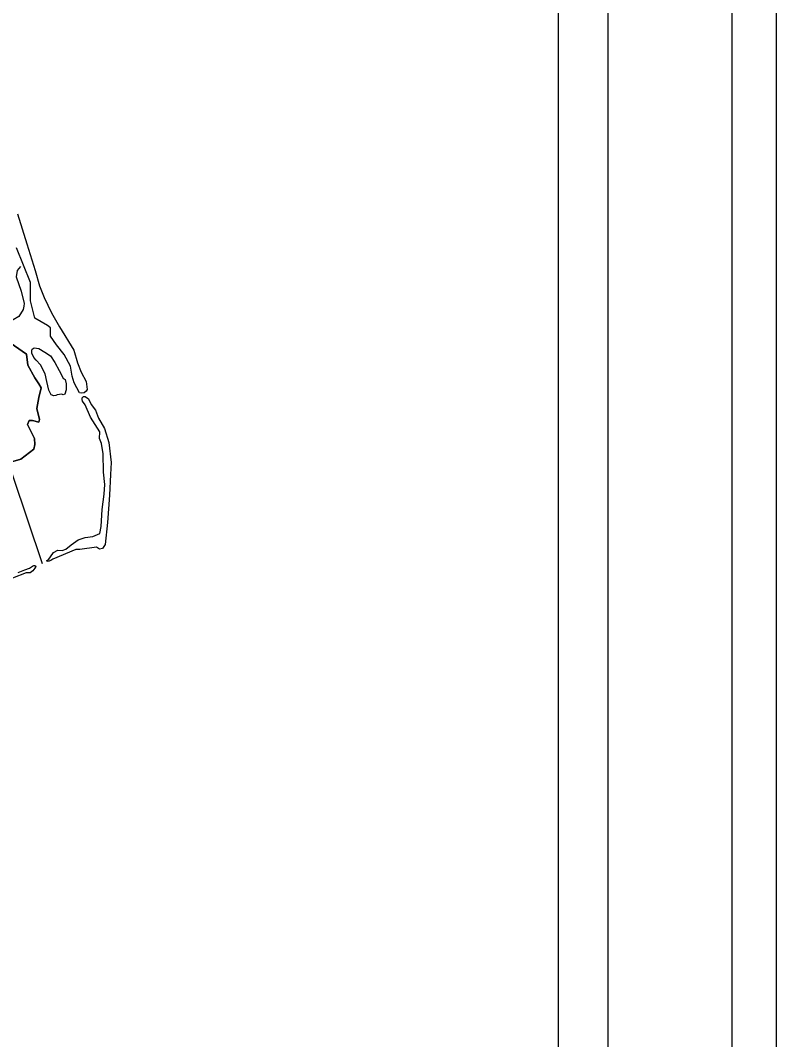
# Model space of a CAD drawing. Extents: x 925297 to 940193, y 663541 to 689899.
# Drawn here: x 938158 to 938769, y 687580 to 688403 of the extents above; entities that cross this region are included whole.
import ezdxf

# ---------------------------------------------------------------- set-up
doc = ezdxf.new("R2010")
doc.units = 0
for name, color, linetype in [('Old_Level_20', 7, 'Continuous'), ('Sheet Plot Border Inside CELL', 7, 'Continuous'), ('Sheet Plot Border Outside CELL', 7, 'Continuous'), ('Sheet Title CELL', 7, 'Continuous')]:
    doc.layers.add(name, color=color, linetype=linetype)

msp = doc.modelspace()

# ---------------------------------------------------------------- linework, layer by layer
at = {"layer": 'Old_Level_20'}
for points in [[(938155.69, 688246.97), (938163.13, 688222.86), (938169.88, 688201.22), (938173.52, 688188.91), (938177.17, 688179.49), (938183.12, 688167.02), (938189.64, 688155.88), (938201.24, 688136.79), (938204.13, 688126.67), (938207.25, 688119.11), (938211.27, 688111.66), (938211.91, 688105.09), (938211.09, 688103.68), (938209.49, 688102.35), (938207.63, 688102.29), (938205.73, 688102.45), (938201.36, 688110.48), (938199.86, 688115.98), (938198.6, 688124.03), (938193.51, 688133.43), (938187.22, 688141.33), (938182.5, 688148.35), (938182.41, 688155.01), (938179.87, 688156.97), (938169.61, 688162.77), (938166.32, 688176.74), (938166.12, 688191.54), (938154.8, 688219.58)], [(938158.2, 688204.46), (938155.39, 688201.19), (938154.61, 688196.12), (938158.55, 688184.58), (938161.11, 688174.51), (938160.7, 688172.61), (938160.18, 688169.9), (938156.71, 688164.2), (938152.13, 688161.46), (938144.86, 688157.62), (938138.13, 688152.97), (938132.46, 688147.87), (938129.85, 688144), (938124.62, 688138.48), (938119.4, 688131.75), (938117.2, 688126.86), (938114.22, 688118.32), (938113.49, 688107.36), (938112.99, 688093.36), (938111.86, 688080.77), (938110.7, 688074.27), (938110.51, 688072.64), (938113.64, 688072.19)], [(938151.95, 688046.82), (938158.3, 688048.9), (938168.95, 688056.79), (938169.78, 688060.8), (938169.35, 688065.61), (938163.74, 688076.75), (938165.26, 688080.07), (938167.82, 688080.12), (938172.92, 688078.82), (938173.37, 688080.96), (938171.21, 688089.75), (938173.03, 688098.58), (938174.96, 688106.56), (938173.06, 688109.73), (938169.81, 688114.56), (938163.95, 688124.66), (938162.99, 688133.79), (938147.09, 688144.76)], [(938147.09, 688144.76), (938162.99, 688133.79), (938163.95, 688124.66), (938169.81, 688114.56), (938173.06, 688109.73), (938174.96, 688106.56), (938173.03, 688098.58), (938171.21, 688089.75), (938173.37, 688080.96), (938172.92, 688078.82), (938167.82, 688080.12), (938165.26, 688080.07), (938163.74, 688076.75), (938169.35, 688065.61), (938169.78, 688060.8), (938168.95, 688056.79), (938158.3, 688048.9), (938151.95, 688046.82)], [(938169.27, 688138.76), (938172.88, 688138.22), (938177.73, 688135.26), (938182.34, 688132.31), (938185.98, 688126.86), (938189.46, 688120.38), (938192.49, 688114.36), (938194.32, 688113.24), (938195.08, 688109.66), (938195.05, 688104.99), (938193.83, 688101.37), (938192.55, 688100.87), (938191.58, 688101.25), (938187.81, 688100.95), (938186.67, 688100.19), (938184.93, 688099.93), (938182.89, 688100.71), (938180.98, 688104.72), (938179.35, 688111.58), (938177.97, 688117.91), (938174.29, 688125.08), (938170.89, 688128.91), (938169.04, 688130.96), (938167.39, 688134.53), (938167.17, 688136.33), (938167.58, 688137.65), (938169.14, 688138.72)], [(938225.24, 688038.51), (938225.02, 688053.26), (938223.68, 688061.55), (938222.02, 688065.41), (938222.24, 688070.84), (938214.71, 688082.77), (938210.34, 688092.73), (938208.12, 688095.69), (938207.93, 688097.15), (938208.07, 688098.33), (938209.07, 688099.34), (938210.44, 688099.39), (938212.96, 688097.47), (938215.2, 688092.95), (938218.79, 688088.45), (938221.18, 688081.94), (938225.93, 688073.68), (938229.51, 688062.18), (938231.44, 688046.17), (938230.92, 688036.45), (938230.03, 688019.71), (938228.39, 687997.62), (938226.53, 687979.84), (938224.25, 687976.71), (938221.81, 687976.22), (938219.41, 687977.65), (938206.15, 687975.87), (938202.72, 687975.71), (938184.17, 687968.12), (938182.76, 687966.87), (938180.35, 687966.06), (938179.24, 687966.74), (938181.01, 687967.93), (938182.29, 687969.95), (938184.77, 687973.32), (938188.37, 687975.34), (938191.73, 687975.01), (938194.71, 687976.16), (938199.03, 687979.62), (938204.69, 687983.68), (938210.43, 687985.65), (938216.43, 687986.29), (938222.32, 687988.73), (938223.21, 687994.35), (938224.01, 688008.1), (938225.74, 688020.52), (938226.35, 688028.45), (938225.22, 688038.3)], [(938113.64, 688072.19), (938139.82, 688070.36), (938175.73, 687964.55)], [(938170.58, 687962.12), (938169.81, 687960.74), (938168.2, 687958.5), (938165.85, 687957.06), (938162.59, 687956.91), (938151.81, 687952.58)], [(938156.24, 687957.25), (938161.71, 687959.3), (938165.35, 687960.79), (938167.7, 687962.44), (938168.9, 687963.01), (938169.8, 687962.8), (938170.7, 687962.16)]]:
    msp.add_lwpolyline(points, dxfattribs=at)
at = {"layer": 'Sheet Plot Border Inside CELL'}
msp.add_lwpolyline([(925400.69, 681278.23), (938732.69, 681278.23), (938732.69, 689719.03), (925400.69, 689719.03)], close=True, dxfattribs=at)
at = {"layer": 'Sheet Plot Border Outside CELL'}
msp.add_lwpolyline([(938768.69, 689898.63), (925296.69, 689898.63), (925296.69, 681098.73), (938768.69, 681098.73)], close=True, dxfattribs=at)
at = {"layer": 'Sheet Title CELL'}
for points in [[(938632.69, 681378.73), (938632.69, 689618.63)], [(938592.69, 682898.63), (938592.69, 689578.73)]]:
    msp.add_lwpolyline(points, dxfattribs=at)

doc.saveas('drawing.dxf')
